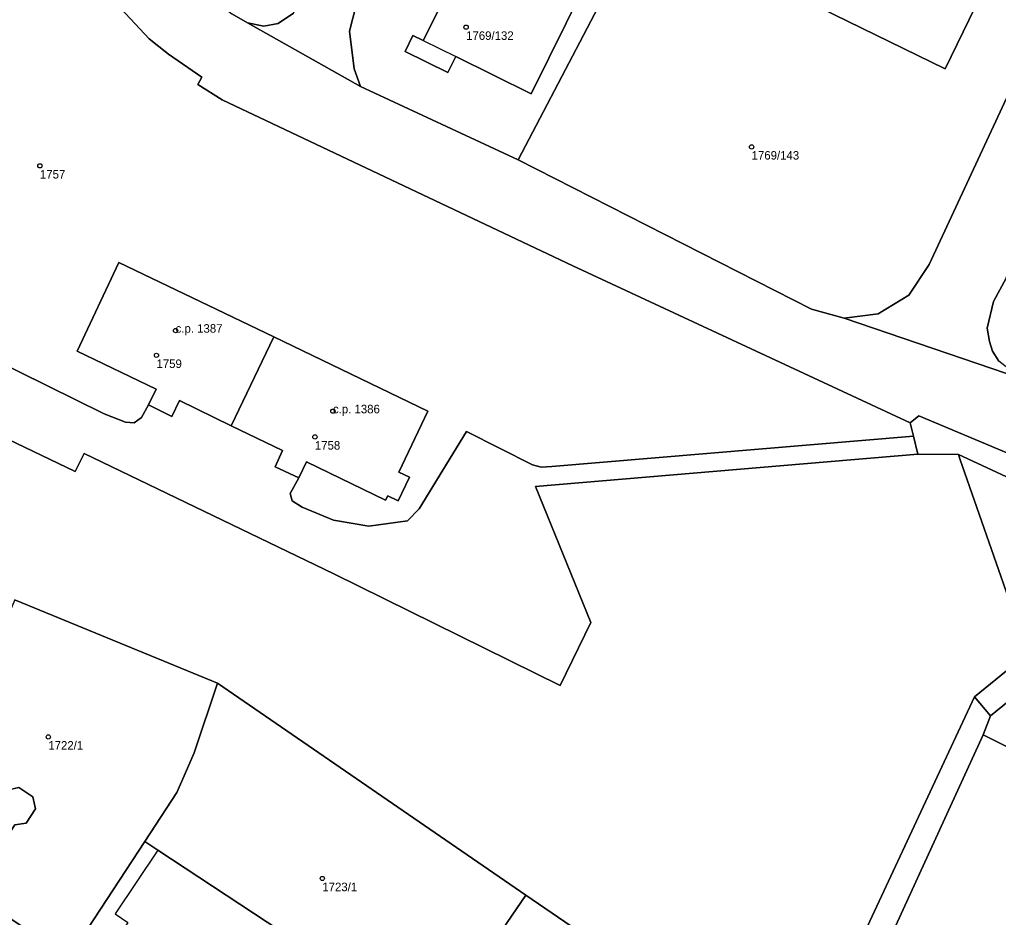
# Model space of a CAD drawing. Extents: x -878211 to -870363, y -1058464 to -1052522.
# Drawn here: x -874992.2 to -874877.4, y -1055715.8 to -1055610.5 of the extents above; entities that cross this region are included whole.
import ezdxf

# ---------------------------------------------------------------- set-up
doc = ezdxf.new("R2010")
doc.units = 0
for name, color, linetype in [('Vrstva 50', 7, 'Continuous'), ('Vrstva 51', 7, 'Continuous'), ('Vrstva 52', 7, 'Continuous')]:
    doc.layers.add(name, color=color, linetype=linetype)

msp = doc.modelspace()

# ---------------------------------------------------------------- linework, layer by layer
at = {"layer": 'Vrstva 50'}
for centre in [(-874939.8, -1055611.42994), (-874906.31, -1055625.46994), (-874989.79, -1055627.68994), (-874973.88, -1055647.00994), (-874976.12, -1055649.90994), (-874955.42, -1055656.45994), (-874957.54, -1055659.47994), (-874988.81, -1055694.65994), (-874956.67, -1055711.25994)]:
    msp.add_circle(centre, 0.25, dxfattribs=at)
at = {"layer": 'Vrstva 51'}
for points in [[(-874878.69, -1055606.16), (-874883.59, -1055616.33), (-874934.18, -1055591.62), (-874929.24, -1055581.41), (-874935.73, -1055578.22), (-874939.21, -1055579.91), (-874944.69, -1055591.58), (-874921.34, -1055603.38), (-874933.71, -1055626.98), (-874899.28, -1055644.5), (-874895.45, -1055645.55), (-874891.48, -1055645.03), (-874887.87, -1055642.85), (-874885.47, -1055639.27), (-874874.32, -1055615.24), (-874873.51, -1055612.14), (-874874.31, -1055609.73), (-874876.14, -1055607.41)], [(-874934.18, -1055591.62), (-874883.59, -1055616.33), (-874878.69, -1055606.16), (-874929.24, -1055581.41)], [(-874933.71, -1055626.98), (-874921.34, -1055603.38), (-874944.69, -1055591.58), (-874952.7, -1055608.85), (-874953.47, -1055611.88), (-874952.92, -1055616.33), (-874952.2, -1055618.37)], [(-874955.37, -1055599.71), (-874958.02, -1055598.41), (-874966.51, -1055594.21), (-874969.65, -1055600.54), (-874972.32, -1055604.78), (-874971.99, -1055606.2), (-874967.27, -1055609.85), (-874965.45, -1055610.93), (-874963.53, -1055611.33), (-874961.86, -1055610.98), (-874960.05, -1055609.79)], [(-874944.82, -1055613.01), (-874946.05, -1055612.41), (-874946.94, -1055614.29), (-874941.95, -1055616.75), (-874941.02, -1055614.85), (-874932.16, -1055619.23), (-874925.98, -1055606.74), (-874938.53, -1055600.43)], [(-874944.82, -1055613.01), (-874938.53, -1055600.43), (-874925.98, -1055606.74), (-874932.16, -1055619.23), (-874941.02, -1055614.85), (-874941.95, -1055616.75), (-874946.94, -1055614.29), (-874946.05, -1055612.41)], [(-874974.33, -1055657.07), (-874973.42, -1055655.21), (-874967.37, -1055658.16), (-874962.37, -1055647.76), (-874980.53, -1055639.03), (-874985.43, -1055649.42), (-874976.17, -1055653.88), (-874977.06, -1055655.71)], [(-874967.37, -1055658.16), (-874961.32, -1055661.08), (-874962.2, -1055662.98), (-874959.43, -1055664.26), (-874958.54, -1055662.42), (-874949.25, -1055666.9), (-874948.99, -1055666.37), (-874947.76, -1055666.97), (-874946.43, -1055664.18), (-874947.7, -1055663.61), (-874944.3, -1055656.47), (-874962.37, -1055647.76)], [(-874986.4, -1055720.52), (-874977.5, -1055706.94), (-874973.74, -1055701.16), (-874972.89, -1055699.22), (-874971.69, -1055696.51), (-874968.96, -1055688.35), (-874992.64, -1055678.62), (-874992.74, -1055678.6), (-874999.62, -1055694.59), (-875000.98, -1055697.31), (-875005.29, -1055704.16), (-875001.97, -1055706.33), (-874996.96, -1055698.72), (-874993.65, -1055700.9), (-874992.26, -1055700.6), (-874990.63, -1055701.69), (-874990.31, -1055703.08), (-874991.42, -1055704.76), (-874992.75, -1055704.97), (-874995.24, -1055708.75), (-874994.96, -1055710.13), (-874997.12, -1055713.44), (-874994.51, -1055715.16)], [(-874872.06, -1055687.14), (-874878.28, -1055692.17), (-874879.16, -1055694.43), (-874801.27, -1055733.29), (-874794.82, -1055722.79), (-874793.78, -1055720.54), (-874794.9, -1055717.88), (-874820.67, -1055707.83), (-874822.07, -1055711.65), (-874844.37, -1055702.96), (-874842.9, -1055699.15), (-874870, -1055688.54)], [(-874951.78, -1055725.17), (-874949.9, -1055726.39), (-874950.36, -1055727.08), (-874944.77, -1055730.73), (-874932.81, -1055713.2), (-874968.96, -1055688.35), (-874971.69, -1055696.51), (-874972.89, -1055699.22), (-874973.74, -1055701.16), (-874977.5, -1055706.94), (-874975.96, -1055707.95), (-874959.92, -1055718.48), (-874961.06, -1055720.18), (-874957.67, -1055722.37), (-874957.19, -1055721.64), (-874955.32, -1055722.85), (-874955.77, -1055723.54), (-874952.24, -1055725.86)], [(-874880.16, -1055689.97), (-874893.52, -1055718.62), (-874895.01, -1055733.79), (-874895.44, -1055738.75), (-874894.69, -1055743.27), (-874911.11, -1055765.26), (-874911.55, -1055765.3), (-874920.44, -1055777.23), (-874920.19, -1055777.4), (-874918.35, -1055775.04), (-874916.54, -1055776.42), (-874899.93, -1055754.08), (-874892.79, -1055744.6), (-874889.21, -1055739.85), (-874890.42, -1055722.13), (-874890.26, -1055719.4), (-874889.4, -1055716.78), (-874879.16, -1055694.43), (-874878.28, -1055692.17)], [(-874889.21, -1055739.85), (-874888.66, -1055747.81), (-874834.8, -1055782.87), (-874819.95, -1055759.02), (-874820.67, -1055756.78), (-874818.23, -1055753), (-874812.5, -1055751.61), (-874801.27, -1055733.29), (-874879.16, -1055694.43), (-874889.4, -1055716.78), (-874890.26, -1055719.4), (-874890.42, -1055722.13)], [(-874992.26, -1055700.6), (-874993.65, -1055700.9), (-874996.96, -1055698.72), (-875001.97, -1055706.33), (-875005.29, -1055704.16), (-875008.33, -1055708.99), (-875013.14, -1055715.71), (-874997.21, -1055725.72), (-874992.33, -1055728.53), (-874991.85, -1055728.83), (-874986.4, -1055720.52), (-874994.51, -1055715.16), (-874997.12, -1055713.44), (-874994.96, -1055710.13), (-874995.24, -1055708.75), (-874992.75, -1055704.97), (-874991.42, -1055704.76), (-874990.31, -1055703.08), (-874990.63, -1055701.69)]]:
    msp.add_lwpolyline(points, close=True, dxfattribs=at)
for points in [[(-874866.86, -1055599.95), (-874874.32, -1055615.24), (-874885.47, -1055639.27), (-874887.87, -1055642.85), (-874891.48, -1055645.03), (-874895.45, -1055645.55), (-874874.71, -1055652.62), (-874877.32, -1055650.59), (-874878.05, -1055649.43), (-874878.41, -1055648.28), (-874878.67, -1055646.71), (-874877.95, -1055643.6), (-874876.44, -1055640.87), (-874875.45, -1055637.36), (-874874.98, -1055635.12), (-874858.37, -1055600.47)], [(-874995.59, -1055650.2), (-874982.25, -1055656.76), (-874979.76, -1055657.75), (-874978.74, -1055657.81), (-874977.86, -1055657.2), (-874977.06, -1055655.71), (-874976.17, -1055653.88), (-874985.43, -1055649.42), (-874980.53, -1055639.03), (-874962.37, -1055647.76), (-874944.3, -1055656.47), (-874947.7, -1055663.61), (-874946.43, -1055664.18), (-874947.76, -1055666.97), (-874948.99, -1055666.37), (-874949.25, -1055666.9), (-874958.54, -1055662.42), (-874959.43, -1055664.26), (-874960.42, -1055666.12), (-874960.22, -1055666.96), (-874959.04, -1055667.72), (-874955.37, -1055669.24), (-874951.21, -1055669.95), (-874946.67, -1055669.32), (-874945.3, -1055667.91), (-874939.74, -1055658.84), (-874932, -1055662.77), (-874930.99, -1055663.03), (-874929.74, -1055662.94), (-874887.32, -1055659.38), (-874887.7, -1055657.81), (-874927.29, -1055639.41), (-874968.42, -1055619.95), (-874971.28, -1055618.17), (-874970.8, -1055617.31), (-874974.73, -1055614.61), (-874976.99, -1055612.78), (-874981.41, -1055608.01)], [(-874981.41, -1055608.01), (-874976.99, -1055612.78), (-874974.73, -1055614.61), (-874970.8, -1055617.31), (-874971.28, -1055618.17), (-874968.42, -1055619.95), (-874927.29, -1055639.41), (-874887.7, -1055657.81), (-874886.69, -1055657), (-874875.42, -1055661.75)], [(-874960.05, -1055609.79), (-874961.86, -1055610.98), (-874963.53, -1055611.33), (-874965.45, -1055610.93), (-874952.2, -1055618.37), (-874952.92, -1055616.33), (-874953.47, -1055611.88), (-874952.7, -1055608.85)], [(-874774.4, -1055693.16), (-874777.4, -1055691.77), (-874783.18, -1055689.02), (-874786.95, -1055687.37), (-874790.78, -1055685.9), (-874794.54, -1055684.59), (-874800.04, -1055682.89), (-874804.5, -1055681.69), (-874806.89, -1055680.89), (-874812.68, -1055678.77), (-874846.54, -1055665.88), (-874874.88, -1055655.13), (-874874, -1055653.36), (-874874.71, -1055652.62), (-874895.45, -1055645.55), (-874899.28, -1055644.5), (-874933.71, -1055626.98), (-874952.2, -1055618.37), (-874965.45, -1055610.93), (-874967.27, -1055609.85)], [(-874876.44, -1055640.87), (-874877.95, -1055643.6), (-874878.67, -1055646.71), (-874878.41, -1055648.28), (-874878.05, -1055649.43), (-874877.32, -1055650.59)], [(-875004.44, -1055654.55), (-874985.66, -1055663.52), (-874984.59, -1055661.41), (-874981.44, -1055662.93), (-874955.3, -1055675.55), (-874928.75, -1055688.61), (-874925.16, -1055681.24), (-874931.65, -1055665.3), (-874886.81, -1055661.49), (-874887.32, -1055659.38), (-874929.74, -1055662.94), (-874930.99, -1055663.03), (-874932, -1055662.77), (-874939.74, -1055658.84), (-874945.3, -1055667.91), (-874946.67, -1055669.32), (-874951.21, -1055669.95), (-874955.37, -1055669.24), (-874959.04, -1055667.72), (-874960.22, -1055666.96), (-874960.42, -1055666.12), (-874959.43, -1055664.26), (-874962.2, -1055662.98), (-874961.32, -1055661.08), (-874967.37, -1055658.16), (-874973.42, -1055655.21), (-874974.33, -1055657.07), (-874977.06, -1055655.71), (-874977.86, -1055657.2), (-874978.74, -1055657.81), (-874979.76, -1055657.75), (-874982.25, -1055656.76), (-874995.59, -1055650.2)], [(-874992.64, -1055678.62), (-874968.96, -1055688.35), (-874932.81, -1055713.2), (-874895.44, -1055738.75), (-874895.01, -1055733.79), (-874893.52, -1055718.62), (-874880.16, -1055689.97), (-874873.92, -1055684.88), (-874881.88, -1055662.04), (-874882.06, -1055661.54), (-874886.81, -1055661.49), (-874931.65, -1055665.3), (-874925.16, -1055681.24), (-874928.75, -1055688.61), (-874955.3, -1055675.55), (-874981.44, -1055662.93), (-874984.59, -1055661.41), (-874985.66, -1055663.52), (-875004.44, -1055654.55)], [(-874875.42, -1055661.75), (-874886.69, -1055657), (-874887.7, -1055657.81), (-874887.32, -1055659.38), (-874886.81, -1055661.49), (-874882.06, -1055661.54), (-874875.92, -1055664.38)], [(-874875.92, -1055664.38), (-874882.06, -1055661.54), (-874881.88, -1055662.04), (-874873.92, -1055684.88), (-874880.16, -1055689.97), (-874878.28, -1055692.17), (-874872.06, -1055687.14)], [(-874959.92, -1055718.48), (-874975.96, -1055707.95), (-874977.5, -1055706.94), (-874986.4, -1055720.52)], [(-874895.44, -1055738.75), (-874932.81, -1055713.2), (-874944.77, -1055730.73)]]:
    msp.add_lwpolyline(points, dxfattribs=at)
at = {"layer": 'Vrstva 52'}
for points in [[(-874883.59, -1055616.33), (-874878.69, -1055606.16), (-874929.24, -1055581.41), (-874934.18, -1055591.62)], [(-874938.53, -1055600.43), (-874944.82, -1055613.01), (-874941.02, -1055614.85), (-874932.16, -1055619.23), (-874925.98, -1055606.74)], [(-874980.53, -1055639.03), (-874985.43, -1055649.42), (-874976.17, -1055653.88), (-874977.06, -1055655.71), (-874974.33, -1055657.07), (-874973.42, -1055655.21), (-874967.37, -1055658.16), (-874962.37, -1055647.76)], [(-874962.37, -1055647.76), (-874967.37, -1055658.16), (-874961.32, -1055661.08), (-874962.2, -1055662.98), (-874959.43, -1055664.26), (-874958.54, -1055662.42), (-874949.25, -1055666.9), (-874948.99, -1055666.37), (-874947.76, -1055666.97), (-874946.43, -1055664.18), (-874947.7, -1055663.61), (-874944.3, -1055656.47)], [(-875001.97, -1055706.33), (-875003.55, -1055708.95), (-875003.79, -1055708.8), (-875005.06, -1055711.01), (-875008.62, -1055716.43), (-875003.97, -1055719.54), (-875003.15, -1055718.29), (-874998.58, -1055721.28), (-874997.98, -1055720.35), (-874995.05, -1055716), (-874994.51, -1055715.16), (-874997.12, -1055713.44), (-874994.96, -1055710.13), (-874995.24, -1055708.75), (-874992.75, -1055704.97), (-874991.42, -1055704.76), (-874990.31, -1055703.08), (-874990.63, -1055701.69), (-874992.26, -1055700.6), (-874993.65, -1055700.9), (-874996.96, -1055698.72)], [(-874979.47, -1055716.42), (-874986.33, -1055726.56), (-874955.36, -1055746.88), (-874947.76, -1055735.18), (-874938.36, -1055741.18), (-874935.48, -1055736.79), (-874944.77, -1055730.73), (-874950.36, -1055727.08), (-874952.24, -1055725.86), (-874955.77, -1055723.54), (-874957.67, -1055722.37), (-874961.06, -1055720.18), (-874959.92, -1055718.48), (-874975.96, -1055707.95), (-874980.97, -1055715.4)]]:
    msp.add_lwpolyline(points, close=True, dxfattribs=at)

# ---------------------------------------------------------------- texts
at = {"layer": 'Vrstva 50'}
for s, p in [('1769/132', (-874939.8, -1055612.919)), ('1769/143', (-874906.31, -1055626.959)), ('1757', (-874989.79, -1055629.179)), ('c.p. 1387', (-874973.88, -1055647.26)), ('1759', (-874976.12, -1055651.399)), ('c.p. 1386', (-874955.42, -1055656.71)), ('1758', (-874957.54, -1055660.969)), ('1722/1', (-874988.81, -1055696.149)), ('1723/1', (-874956.67, -1055712.749))]:
    msp.add_text(s, height=0.999996, dxfattribs=at).set_placement(p)

doc.saveas('drawing.dxf')
